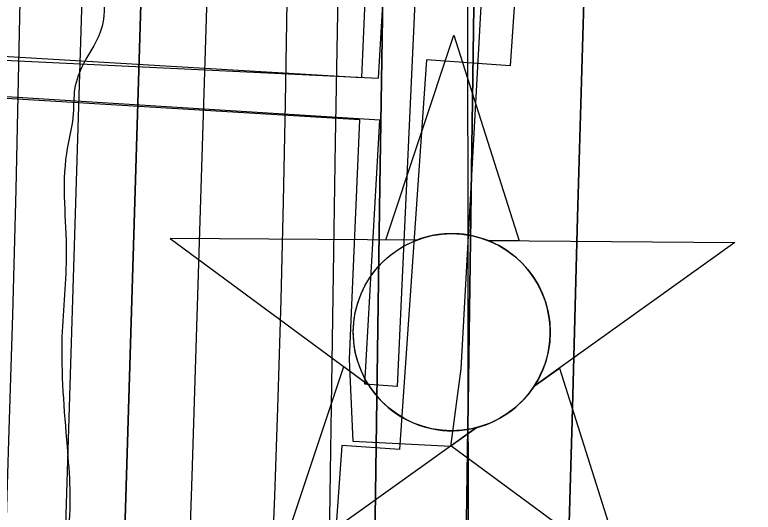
# Model space of a CAD drawing. Extents: x 3313447 to 3351316, y 703786 to 729172.
# Drawn here: x 3322696.1 to 3322925.2, y 718064.8 to 718218.9 of the extents above; entities that cross this region are included whole.
import ezdxf

# ---------------------------------------------------------------- set-up
doc = ezdxf.new("R2010")
doc.units = 0
for name, color, linetype in [('V-CHAN-DOCK', 7, 'Continuous'), ('V-CHAN-NAID', 7, 'Continuous'), ('V-GRID-MAJR', 7, 'Continuous'), ('V-RIVR-EDGE', 7, 'Continuous'), ('V-RRAP-RVMT', 7, 'Continuous'), ('V-TOPO-DPTH', 7, 'Continuous'), ('V-TOPO-MINR', 7, 'Continuous'), ('V-TOPO-WATR', 7, 'Continuous'), ('V-UTIL-LINE', 7, 'Continuous')]:
    doc.layers.add(name, color=color, linetype=linetype)

msp = doc.modelspace()

# ---------------------------------------------------------------- linework, layer by layer
at = {"layer": 'V-CHAN-DOCK'}
for points in [[(3322832.436, 718371.393), (3322845.898, 718370.702), (3322846.967, 718335.823), (3322834.466, 718109.253), (3322831.259, 718085.123), (3322801.094, 718086.7000000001), (3322799.951, 718112.194), (3322803.183, 718186.407), (3322571.634, 718200.311), (3322572.41, 718213.234), (3322803.752, 718199.475), (3322809.759, 718337.443), (3322815.061, 718372.284), (3322830.589, 718371.4890000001), (3322830.857, 718376.283), (3322819.954, 718376.7440000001), (3322820.791, 718396.54), (3322832.031, 718396.452), (3322836.434, 718472.666), (3322829.274, 718472.611), (3322829.18, 718484.61), (3322837.126, 718484.674), (3322842.486, 718577.442)], [(3322833.884, 718396.4400000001), (3322839.911, 718396.393), (3322839.752, 718375.906), (3322832.803, 718376.201), (3322832.436, 718371.393), (3322845.898, 718370.702), (3322846.967, 718335.823), (3322834.466, 718109.253), (3322831.259, 718085.123), (3322801.094, 718086.7000000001), (3322799.951, 718112.194), (3322803.183, 718186.407), (3322571.634, 718200.311), (3322572.41, 718213.234), (3322803.752, 718199.475), (3322809.759, 718337.443), (3322815.061, 718372.284), (3322830.589, 718371.4890000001)]]:
    msp.add_lwpolyline(points, dxfattribs=at)
at = {"layer": 'V-CHAN-NAID'}
for points in [[(3322820.784, 718149.106), (3322811.197, 718149.174), (3322832.323, 718212.658), (3322852.5470000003, 718148.881), (3322842.96, 718148.949), (3322841.383, 718149.527), (3322839.288, 718150.147), (3322837.248, 718150.598), (3322835.2120000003, 718150.906), (3322834.045, 718151.02), (3322832.511, 718151.101), (3322830.789, 718151.099), (3322829.419, 718151.029), (3322827.5130000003, 718150.828), (3322826.147, 718150.609), (3322824.363, 718150.225), (3322822.833, 718149.805), (3322821.801, 718149.474)], [(3322820.784, 718149.106), (3322744.293, 718149.648), (3322805.858, 718104.2490000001), (3322804.745, 718106.158), (3322803.935, 718107.786), (3322803.11, 718109.754), (3322802.414, 718111.808), (3322802.049, 718113.131), (3322801.688, 718114.757), (3322801.444, 718116.202), (3322801.256, 718117.8), (3322801.147, 718119.536), (3322801.1350000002, 718121.117), (3322801.242, 718123.191), (3322801.4250000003, 718124.809), (3322801.8170000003, 718127.012), (3322802.298, 718128.935), (3322802.901, 718130.822), (3322803.556, 718132.501), (3322804.2830000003, 718134.089), (3322805.097, 718135.6240000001), (3322806.1580000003, 718137.361), (3322807.1890000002, 718138.831), (3322808.1890000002, 718140.1), (3322809.191, 718141.246), (3322810.5, 718142.583), (3322811.551, 718143.5480000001), (3322813.268, 718144.9450000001), (3322814.48, 718145.8150000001), (3322816.167, 718146.885), (3322817.898, 718147.83), (3322819.344, 718148.514)], [(3322842.96, 718148.949), (3322919.452, 718148.406), (3322857.2490000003, 718103.884), (3322858.16, 718105.373), (3322859.1380000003, 718107.22), (3322859.853, 718108.805), (3322860.592, 718110.76), (3322861.137, 718112.545), (3322861.535, 718114.184), (3322861.896, 718116.194), (3322862.082, 718117.767), (3322862.2060000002, 718119.973), (3322862.176, 718122.035), (3322861.988, 718124.255), (3322861.722, 718126.013), (3322861.231, 718128.245), (3322860.591, 718130.385), (3322859.841, 718132.367), (3322859.193, 718133.81), (3322858.186, 718135.726), (3322857.1240000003, 718137.448), (3322855.91, 718139.15), (3322854.649, 718140.689), (3322853.377, 718142.055), (3322851.745, 718143.587), (3322850.002, 718144.9990000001), (3322848.319, 718146.176), (3322846.432, 718147.308), (3322844.96, 718148.069)], [(3322839.218, 718090.978), (3322777.015, 718046.456), (3322798.1410000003, 718109.939), (3322805.858, 718104.2490000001), (3322806.4930000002, 718103.285), (3322807.876, 718101.426), (3322809.089, 718100.01), (3322810.555, 718098.507), (3322811.944, 718097.256), (3322813.398, 718096.1), (3322814.801, 718095.113), (3322816.4790000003, 718094.077), (3322818.193, 718093.166), (3322819.984, 718092.355), (3322821.43, 718091.799), (3322823.058, 718091.27), (3322825.284, 718090.706), (3322826.816, 718090.419), (3322828.841, 718090.162), (3322830.378, 718090.058), (3322832.239, 718090.036), (3322833.928, 718090.1140000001), (3322835.6380000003, 718090.29), (3322837.54, 718090.601)], [(3322857.2490000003, 718103.884), (3322865.045, 718109.465), (3322885.269, 718045.688), (3322831.421, 718085.398), (3322839.218, 718090.978), (3322840.884, 718091.454), (3322842.4960000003, 718092.014), (3322844.654, 718092.9280000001), (3322846.389, 718093.812), (3322848.255, 718094.926), (3322849.994, 718096.138), (3322851.546, 718097.383), (3322852.833, 718098.551), (3322854.217, 718099.971), (3322855.421, 718101.373), (3322856.54, 718102.845)]]:
    msp.add_lwpolyline(points, close=True, dxfattribs=at)
msp.add_circle((3322831.670013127, 718120.5720653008), 30.540600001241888, dxfattribs=at)
at = {"layer": 'V-GRID-MAJR'}
msp.add_spline([(3322840.097, 715233.372), (3322833.044, 721295.0380000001), (3322825.991, 727356.734), (3322825.989, 727358.642)], degree=3, dxfattribs=at)
at = {"layer": 'V-RIVR-EDGE'}
msp.add_spline([(3322665.987791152, 720960.1402431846), (3322668.3732157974, 720919.1004233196), (3322672.5026575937, 720912.8729515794), (3322675.3579080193, 720894.2141089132), (3322679.8598106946, 720870.9918699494), (3322684.329941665, 720834.9207038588), (3322683.025003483, 720810.0548873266), (3322682.564401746, 720791.40424381), (3322680.8255090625, 720758.6643032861), (3322677.4532877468, 720735.8760188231), (3322675.350133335, 720723.4466976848), (3322672.8242982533, 720707.7025492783), (3322671.0608081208, 720665.0150522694), (3322673.0614731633, 720635.9962213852), (3322673.3570670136, 720587.9153401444), (3322676.130325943, 720536.0979758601), (3322683.4844043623, 720492.9734496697), (3322690.849756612, 720454.4082202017), (3322696.575630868, 720423.3077576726), (3322695.3209124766, 720418.7515356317), (3322692.8227495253, 720414.1983882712), (3322691.552657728, 720403.4249434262), (3322696.041236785, 720374.8144446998), (3322700.1132845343, 720345.3760078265), (3322702.916265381, 720305.578607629), (3322702.837348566, 720273.6635305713), (3322704.7293748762, 720200.7096585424), (3322705.8580313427, 720154.2846535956), (3322707.7859289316, 720095.837634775), (3322709.313693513, 720043.1943821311), (3322705.9117502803, 720008.3861335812), (3322707.099850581, 719986.001056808), (3322709.0666941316, 719943.3043357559), (3322709.809566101, 719908.4858382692), (3322715.010270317, 719832.6223964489), (3322712.5039082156, 719824.7533969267), (3322711.2491898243, 719820.1971748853), (3322712.0351073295, 719802.7869012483), (3322714.4779260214, 719784.9580465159), (3322719.4240321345, 719773.7547467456), (3322723.1000464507, 719751.7780021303), (3322721.780759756, 719721.1094443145), (3322717.971509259, 719689.2035913), (3322713.3045986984, 719645.6943055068), (3322712.8573205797, 719632.4319217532), (3322714.0679685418, 719619.1654384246), (3322715.695147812, 719606.7268932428), (3322720.63715435, 719593.8656673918), (3322728.8929632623, 719580.1672793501), (3322732.598699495, 719570.2104988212), (3322732.1493715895, 719556.1191520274), (3322730.892603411, 719550.7339669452), (3322727.5654774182, 719546.1828693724), (3322730.8659561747, 719539.9574474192), (3322732.904542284, 719526.2744327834), (3322732.005886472, 719498.0917391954), (3322729.09631668, 719494.7830612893), (3322723.7060071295, 719493.967421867), (3322716.223816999, 719485.2817580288), (3322709.9871212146, 719477.42198255), (3322707.888066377, 719466.6505874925), (3322707.8316972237, 719443.8541038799), (3322712.306952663, 719409.8553453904), (3322714.2758460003, 719367.9875873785), (3322715.8692037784, 719341.8711520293), (3322716.274461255, 719338.1397934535), (3322724.1239877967, 719327.7582824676), (3322731.1230285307, 719308.6747093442), (3322731.8874232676, 719282.5603237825), (3322733.025303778, 719239.865652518), (3322737.09530174, 719209.5982526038), (3322740.7528679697, 719180.1608406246), (3322740.6585777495, 719142.0285407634), (3322737.651643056, 719099.3441184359), (3322733.4566080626, 719079.0447728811), (3322731.376001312, 719075.7340451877), (3322730.0577395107, 719045.4799688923), (3322729.5704905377, 719016.0528058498), (3322726.9759875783, 718972.5383955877), (3322726.482589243, 718940.6243434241), (3322724.734472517, 718904.1540692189), (3322722.178915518, 718876.3899567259), (3322722.5401025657, 718854.8358927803), (3322724.147808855, 718834.5221987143), (3322727.430864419, 718821.2505909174), (3322731.9491653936, 718804.6600562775), (3322734.8044158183, 718786.0012136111), (3322735.605706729, 718774.8081627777), (3322735.157403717, 718761.131297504), (3322730.527389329, 718732.5433464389), (3322722.952958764, 718686.5543457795), (3322716.2679599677, 718665.0177050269), (3322708.7611723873, 718646.3844847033), (3322707.0817235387, 718637.6844723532), (3322705.7993330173, 718621.9372492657), (3322707.803072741, 718594.161862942), (3322706.8787945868, 718555.6171313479), (3322708.020774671, 718514.5803861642), (3322710.393900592, 718468.5667880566), (3322714.0022719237, 718419.2342631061), (3322720.522262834, 718374.0393791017), (3322726.2583860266, 718347.0837317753), (3322729.134134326, 718336.7145195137), (3322728.7073540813, 718331.7417661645), (3322724.543065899, 718323.8768662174), (3322722.454259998, 718317.2502863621), (3322722.0315793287, 718313.9354590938), (3322722.4317123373, 718308.1316929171), (3322727.3880673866, 718301.0732083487), (3322727.3491214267, 718285.3229105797), (3322724.447750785, 718285.3300848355), (3322723.616737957, 718284.5031715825), (3322721.017110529, 718238.9163537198), (3322722.194961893, 718212.3864617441), (3322717.615167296, 718204.1081051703), (3322714.6932987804, 718195.8256490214), (3322714.2603691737, 718188.3660065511), (3322712.1572147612, 718175.9366854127), (3322712.0813726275, 718145.2650529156), (3322710.7733597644, 718119.1557918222), (3322712.3472445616, 718085.1642075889), (3322712.697157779, 718059.0508469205), (3322708.080467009, 718035.8511556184), (3322705.93939153, 718008.0860182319), (3322704.2158722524, 717981.563300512), (3322707.052674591, 717955.4437904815), (3322704.949520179, 717943.0144693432), (3322701.1751160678, 717925.2009880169), (3322701.1525684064, 717916.0823945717), (3322701.54860184, 717908.620702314), (3322708.558916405, 717894.0964259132), (3322710.1953197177, 717885.3882144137), (3322710.5708552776, 717869.6368917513), (3322705.4576914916, 717813.2797037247), (3322704.970442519, 717783.8525406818), (3322703.720848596, 717781.3687262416), (3322701.2298598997, 717779.7169495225), (3322702.80989406, 717748.2122544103), (3322704.3653307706, 717706.7600028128), (3322703.013247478, 717662.8280363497), (3322703.7776422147, 717636.7136507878), (3322704.9677923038, 717615.1575370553), (3322708.6438066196, 717593.1807924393), (3322715.2017185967, 717563.3217246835), (3322715.1760962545, 717552.9596866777), (3322711.404766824, 717536.3896499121), (3322706.8126735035, 717523.1375150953), (3322706.3869181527, 717518.5792432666), (3322706.7757773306, 717508.2161803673), (3322705.487237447, 717489.9820681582), (3322702.1261229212, 717474.8405092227)], degree=3, dxfattribs=at)
at = {"layer": 'V-RRAP-RVMT'}
for p, q in [((3322857.173832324, 718308.9844077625), (3322849.7738019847, 718203.1590593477)), ((3322823.878436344, 718204.9698399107), (3322815.431576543, 718084.1741302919)), ((3322849.7738019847, 718203.1590593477), (3322823.878436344, 718204.9698399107)), ((3322797.5790177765, 718085.4225029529), (3322790.4391907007, 717983.3182303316)), ((3322815.431576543, 718084.1741302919), (3322797.5790177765, 718085.4225029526))]:
    msp.add_line(p, q, dxfattribs=at)
at = {"layer": 'V-TOPO-DPTH'}
for points in [[(3322842.663064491, 717436.2469395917), (3322845.125814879, 717487.6979062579), (3322847.390844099, 717539.1589083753), (3322863.2157893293, 717923.9447982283), (3322864.8645410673, 717966.2449866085), (3322866.392250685, 718008.5492860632), (3322867.7383971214, 718050.8597521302), (3322868.963501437, 718093.1743292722), (3322870.653624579, 718156.2271976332), (3322872.8808995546, 718230.0618698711), (3322875.4386660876, 718303.8839800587), (3322878.492169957, 718377.6872471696), (3322881.876165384, 718451.4779522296), (3322898.3686460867, 718786.5201441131), (3322900.1534983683, 718816.3052840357), (3322902.361037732, 718846.0545217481), (3322905.20260772, 718875.7499061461), (3322908.46686479, 718905.409388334), (3322934.324449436, 719119.3428836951), (3322943.5342747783, 719196.0541948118), (3322952.662504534, 719272.7751481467), (3322961.6683409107, 719349.5105648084), (3322970.5925817, 719426.2556236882), (3322983.5799811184, 719538.7240581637)], [(3322983.5799811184, 719538.7240581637), (3322970.5925817, 719426.2556236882), (3322961.6683409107, 719349.5105648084), (3322952.662504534, 719272.7751481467), (3322943.5342747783, 719196.0541948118), (3322934.324449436, 719119.3428836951), (3322908.46686479, 718905.409388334), (3322905.20260772, 718875.7499061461), (3322902.361037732, 718846.0545217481), (3322900.1534983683, 718816.3052840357), (3322898.3686460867, 718786.5201441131), (3322881.876165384, 718451.4779522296), (3322878.492169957, 718377.6872471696), (3322875.4386660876, 718303.8839800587), (3322872.8808995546, 718230.0618698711), (3322870.653624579, 718156.2271976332), (3322868.963501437, 718093.1743292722), (3322867.7383971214, 718050.8597521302), (3322866.392250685, 718008.5492860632), (3322864.8645410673, 717966.2449866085), (3322863.2157893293, 717923.9447982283), (3322847.390844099, 717539.1589083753), (3322845.125814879, 717487.6979062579), (3322842.663064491, 717436.2469395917)], [(3322796.9094276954, 719530.4796082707), (3322797.1247187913, 719310.4999455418), (3322796.944119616, 719233.0793629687), (3322796.4217255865, 719155.6622186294), (3322795.386639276, 719078.2502316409), (3322794.0097581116, 719000.8416828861), (3322792.2253282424, 718916.2708928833), (3322791.5087565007, 718881.1498586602), (3322790.8248068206, 718846.0282118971), (3322790.189790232, 718810.9056463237), (3322789.5873957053, 718775.7824682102), (3322779.9737592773, 718191.5125305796), (3322779.377844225, 718161.077211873), (3322778.6551576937, 718130.6453000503), (3322777.742313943, 718100.2184985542), (3322776.702698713, 718069.7951039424), (3322775.439473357, 718039.3808731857), (3322774.0049124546, 718008.975452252), (3322772.3133482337, 717978.5832460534), (3322770.4504484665, 717948.1998496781), (3322747.163416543, 717592.9838355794), (3322743.2480571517, 717532.2371130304), (3322739.421717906, 717471.484881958), (3322735.72890888, 717410.7243881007)], [(3322796.9094276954, 719530.4796082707), (3322797.1247187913, 719310.4999455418), (3322796.944119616, 719233.0793629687), (3322796.4217255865, 719155.6622186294), (3322795.386639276, 719078.2502316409), (3322794.0097581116, 719000.8416828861), (3322792.2253282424, 718916.2708928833), (3322791.5087565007, 718881.1498586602), (3322790.8248068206, 718846.0282118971), (3322790.189790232, 718810.9056463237), (3322789.5873957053, 718775.7824682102), (3322779.9737592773, 718191.5125305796), (3322779.377844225, 718161.077211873), (3322778.6551576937, 718130.6453000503), (3322777.742313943, 718100.2184985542), (3322776.702698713, 718069.7951039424), (3322775.439473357, 718039.3808731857), (3322774.0049124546, 718008.975452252), (3322772.3133482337, 717978.5832460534), (3322770.4504484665, 717948.1998496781), (3322747.163416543, 717592.9838355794), (3322743.2480571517, 717532.2371130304), (3322739.421717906, 717471.484881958), (3322735.72890888, 717410.7243881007)], [(3322699.6703186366, 717261.6423964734), (3322709.9907274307, 717526.2956241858), (3322713.1273402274, 717606.7718536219), (3322716.2617754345, 717687.2481678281), (3322719.39294426, 717767.7246091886), (3322722.521935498, 717848.2011353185), (3322726.9614073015, 717962.4424679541), (3322727.839351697, 717985.7994187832), (3322728.677726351, 718009.157739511), (3322729.4567463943, 718032.5181150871), (3322730.196196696, 718055.8798605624), (3322749.360406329, 718686.6862733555), (3322750.069456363, 718713.230752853), (3322750.648748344, 718739.7775880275), (3322751.033403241, 718766.3279567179), (3322751.2883000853, 718792.8806810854), (3322751.3707700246, 718819.4349101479), (3322751.3531190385, 718845.988789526), (3322751.1852866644, 718872.5421443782), (3322750.917333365, 718899.0951495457), (3322742.844170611, 719523.9745947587)], [(3322699.6703186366, 717261.6423964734), (3322709.9907274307, 717526.2956241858), (3322713.1273402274, 717606.7718536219), (3322716.2617754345, 717687.2481678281), (3322719.39294426, 717767.7246091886), (3322722.521935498, 717848.2011353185), (3322726.9614073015, 717962.4424679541), (3322727.839351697, 717985.7994187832), (3322728.677726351, 718009.157739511), (3322729.4567463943, 718032.5181150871), (3322730.196196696, 718055.8798605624), (3322749.360406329, 718686.6862733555), (3322750.069456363, 718713.230752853), (3322750.648748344, 718739.7775880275), (3322751.033403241, 718766.3279567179), (3322751.2883000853, 718792.8806810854), (3322751.3707700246, 718819.4349101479), (3322751.3531190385, 718845.988789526), (3322751.1852866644, 718872.5421443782), (3322750.917333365, 718899.0951495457), (3322742.844170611, 719523.9745947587)], [(3322769.2194580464, 717418.7916614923), (3322771.7055300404, 717453.3538988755), (3322774.212778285, 717487.9146228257), (3322793.8529702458, 717756.9284409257), (3322796.7226091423, 717798.87012674), (3322799.3367814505, 717840.8265593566), (3322801.5677538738, 717882.8051121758), (3322803.5432597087, 717924.7984117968), (3322806.0467896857, 717983.7484715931), (3322806.526195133, 717996.2793022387), (3322806.935347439, 718008.8121308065), (3322807.239120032, 718021.3479562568), (3322807.4726394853, 718033.8857796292), (3322809.375027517, 718165.8099445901), (3322810.5714386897, 718244.3102443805), (3322811.8537109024, 718322.8090711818), (3322813.264774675, 718401.3056884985), (3322814.761699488, 718479.8008328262), (3322821.272302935, 718807.1156940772)], [(3322821.272302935, 718807.1156940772), (3322814.761699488, 718479.8008328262), (3322813.264774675, 718401.3056884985), (3322811.8537109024, 718322.8090711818), (3322810.5714386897, 718244.3102443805), (3322809.375027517, 718165.8099445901), (3322807.4726394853, 718033.8857796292), (3322807.239120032, 718021.3479562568), (3322806.935347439, 718008.8121308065), (3322806.526195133, 717996.2793022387), (3322806.0467896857, 717983.7484715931), (3322803.5432597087, 717924.7984117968), (3322801.5677538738, 717882.8051121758), (3322799.3367814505, 717840.8265593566), (3322796.7226091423, 717798.87012674), (3322793.8529702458, 717756.9284409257), (3322774.212778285, 717487.9146228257), (3322771.7055300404, 717453.3538988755), (3322769.2194580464, 717418.7916614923)], [(3322708.235344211, 718797.8390451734), (3322698.117527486, 718242.5483166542), (3322697.329147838, 718203.669574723), (3322696.43418162, 718164.793505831), (3322695.3793355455, 718125.9214464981), (3322694.2179029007, 718087.0520602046), (3322692.898524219, 718045.742411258), (3322692.3307326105, 718027.5294458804), (3322691.78146724, 718009.315935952), (3322691.259991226, 717991.1016091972), (3322690.7570414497, 717972.8867378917), (3322690.285418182, 717954.6710457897), (3322689.8370370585, 717936.4548038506), (3322689.423519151, 717918.237737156), (3322689.033243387, 717900.0201206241), (3322675.4946232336, 717238.4915245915)], [(3322794.9851712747, 717257.4488786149), (3322808.738382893, 717462.3710886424), (3322814.4726276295, 717553.3541915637), (3322819.7126920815, 717644.3637296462), (3322824.21148611, 717735.4129204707), (3322828.2160998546, 717826.4885464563), (3322833.353265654, 717955.2674538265), (3322834.315735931, 717981.9762374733), (3322835.141067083, 718008.6887298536), (3322835.7606895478, 718035.4067853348), (3322836.2431728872, 718062.1285495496), (3322843.757132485, 718591.1045492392)], [(3322843.757132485, 718591.1045492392), (3322836.2431728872, 718062.1285495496), (3322835.7606895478, 718035.4067853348), (3322835.141067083, 718008.6887298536), (3322834.315735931, 717981.9762374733), (3322833.353265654, 717955.2674538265), (3322828.2160998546, 717826.4885464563), (3322824.21148611, 717735.4129204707), (3322819.7126920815, 717644.3637296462), (3322814.4726276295, 717553.3541915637), (3322808.738382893, 717462.3710886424), (3322794.9851712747, 717257.4488786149)]]:
    msp.add_lwpolyline(points, dxfattribs=at)
at = {"layer": 'V-TOPO-MINR'}
for points in [[(3322842.663064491, 717436.2469395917), (3322845.125814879, 717487.6979062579), (3322847.390844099, 717539.1589083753), (3322863.2157893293, 717923.9447982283), (3322864.8645410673, 717966.2449866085), (3322866.392250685, 718008.5492860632), (3322867.7383971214, 718050.8597521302), (3322868.963501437, 718093.1743292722), (3322870.653624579, 718156.2271976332), (3322872.8808995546, 718230.0618698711), (3322875.4386660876, 718303.8839800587), (3322878.492169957, 718377.6872471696), (3322881.876165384, 718451.4779522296), (3322898.3686460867, 718786.5201441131), (3322900.1534983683, 718816.3052840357), (3322902.361037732, 718846.0545217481), (3322905.20260772, 718875.7499061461), (3322908.46686479, 718905.409388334), (3322934.324449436, 719119.3428836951), (3322943.5342747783, 719196.0541948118), (3322952.662504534, 719272.7751481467), (3322961.6683409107, 719349.5105648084), (3322970.5925817, 719426.2556236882), (3322983.5799811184, 719538.7240581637)], [(3322796.9094276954, 719530.4796082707), (3322797.1247187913, 719310.4999455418), (3322796.944119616, 719233.0793629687), (3322796.4217255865, 719155.6622186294), (3322795.386639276, 719078.2502316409), (3322794.0097581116, 719000.8416828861), (3322792.2253282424, 718916.2708928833), (3322791.5087565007, 718881.1498586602), (3322790.8248068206, 718846.0282118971), (3322790.189790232, 718810.9056463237), (3322789.5873957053, 718775.7824682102), (3322779.9737592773, 718191.5125305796), (3322779.377844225, 718161.077211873), (3322778.6551576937, 718130.6453000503), (3322777.742313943, 718100.2184985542), (3322776.702698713, 718069.7951039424), (3322775.439473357, 718039.3808731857), (3322774.0049124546, 718008.975452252), (3322772.3133482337, 717978.5832460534), (3322770.4504484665, 717948.1998496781), (3322747.163416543, 717592.9838355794), (3322743.2480571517, 717532.2371130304), (3322739.421717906, 717471.484881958), (3322735.72890888, 717410.7243881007)], [(3322821.272302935, 718807.1156940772), (3322814.761699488, 718479.8008328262), (3322813.264774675, 718401.3056884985), (3322811.8537109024, 718322.8090711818), (3322810.5714386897, 718244.3102443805), (3322809.375027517, 718165.8099445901), (3322807.4726394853, 718033.8857796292), (3322807.239120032, 718021.3479562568), (3322806.935347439, 718008.8121308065), (3322806.526195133, 717996.2793022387), (3322806.0467896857, 717983.7484715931), (3322803.5432597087, 717924.7984117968), (3322801.5677538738, 717882.8051121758), (3322799.3367814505, 717840.8265593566), (3322796.7226091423, 717798.87012674), (3322793.8529702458, 717756.9284409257), (3322774.212778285, 717487.9146228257), (3322771.7055300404, 717453.3538988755), (3322769.2194580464, 717418.7916614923)], [(3322708.235344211, 718797.8390451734), (3322698.117527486, 718242.5483166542), (3322697.329147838, 718203.669574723), (3322696.43418162, 718164.793505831), (3322695.3793355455, 718125.9214464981), (3322694.2179029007, 718087.0520602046), (3322692.898524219, 718045.742411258), (3322692.3307326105, 718027.5294458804), (3322691.78146724, 718009.315935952), (3322691.259991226, 717991.1016091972), (3322690.7570414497, 717972.8867378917), (3322690.285418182, 717954.6710457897), (3322689.8370370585, 717936.4548038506), (3322689.423519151, 717918.237737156), (3322689.033243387, 717900.0201206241), (3322675.4946232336, 717238.4915245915)], [(3322806.5785972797, 718792.5975605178), (3322796.1412487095, 718213.7542523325), (3322795.5434282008, 718179.6080427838), (3322794.969444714, 718145.4614450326), (3322794.43121676, 718111.3142649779), (3322793.916825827, 718077.1666967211), (3322793.0821813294, 718019.7637364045), (3322792.9802260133, 718014.3180055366), (3322792.8479230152, 718008.87313904), (3322792.670098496, 718003.4295690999), (3322792.461926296, 717997.9868635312), (3322791.3750360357, 717972.3741290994), (3322790.513987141, 717954.1307589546), (3322789.537406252, 717935.8941264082), (3322788.3875273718, 717917.6676002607), (3322787.122116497, 717899.4478117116), (3322783.1804843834, 717846.3474861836), (3322779.8787211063, 717801.5810540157), (3322776.6051321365, 717756.8125750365), (3322773.373804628, 717712.0410258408), (3322770.170651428, 717667.2674298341), (3322754.6380997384, 717448.7045332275), (3322752.06382872, 717412.0073762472)], [(3322843.757132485, 718591.1045492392), (3322836.2431728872, 718062.1285495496), (3322835.7606895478, 718035.4067853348), (3322835.141067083, 718008.6887298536), (3322834.315735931, 717981.9762374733), (3322833.353265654, 717955.2674538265), (3322828.2160998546, 717826.4885464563), (3322824.21148611, 717735.4129204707), (3322819.7126920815, 717644.3637296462), (3322814.4726276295, 717553.3541915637), (3322808.738382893, 717462.3710886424), (3322794.9851712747, 717257.4488786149)], [(3322725.151505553, 718553.2932203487), (3322723.271628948, 718455.7477236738), (3322720.8572841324, 718358.2139920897), (3322718.0866271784, 718260.6881038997), (3322711.13226219, 718037.4458774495), (3322710.688880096, 718023.3409750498), (3322710.240181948, 718009.236243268), (3322709.7835097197, 717995.1317674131), (3322709.321521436, 717981.0274621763), (3322706.9087935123, 717907.9988265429), (3322705.2620896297, 717857.3795278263), (3322703.6495662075, 717806.7591576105), (3322702.088313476, 717756.1371801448), (3322700.561241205, 717705.5141311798), (3322687.0408773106, 717249.6488700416)], [(3322765.239698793, 718531.458060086), (3322763.370429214, 718468.5587460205), (3322751.0364431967, 718075.9389196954), (3322749.902383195, 718042.5055944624), (3322748.6567807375, 718009.0767050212), (3322747.2438645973, 717975.6544692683), (3322745.7194060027, 717942.2366693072), (3322736.458157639, 717749.8009821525), (3322732.2707763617, 717662.8942785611), (3322728.076917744, 717575.9878879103), (3322723.873343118, 717489.0819666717), (3322719.6632911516, 717402.1763583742)]]:
    msp.add_lwpolyline(points, dxfattribs=at)
at = {"layer": 'V-TOPO-WATR'}
msp.add_lwpolyline([(3322742.844170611, 719523.9745947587), (3322750.917333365, 718899.0951495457), (3322751.1852866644, 718872.5421443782), (3322751.3531190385, 718845.988789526), (3322751.3707700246, 718819.4349101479), (3322751.2883000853, 718792.8806810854), (3322751.033403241, 718766.3279567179), (3322750.648748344, 718739.7775880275), (3322750.069456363, 718713.230752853), (3322749.360406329, 718686.6862733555), (3322730.196196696, 718055.8798605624), (3322729.4567463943, 718032.5181150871), (3322728.677726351, 718009.157739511), (3322727.839351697, 717985.7994187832), (3322726.9614073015, 717962.4424679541), (3322722.521935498, 717848.2011353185), (3322719.39294426, 717767.7246091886), (3322716.2617754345, 717687.2481678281), (3322713.1273402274, 717606.7718536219), (3322709.9907274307, 717526.2956241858), (3322699.6703186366, 717261.6423964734)], dxfattribs=at)
at = {"layer": 'V-UTIL-LINE'}
for points in [[(3321871.566, 718436.64), (3322102.126, 718426.1460000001), (3322305.9220000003, 718413.186), (3322472.281, 718399.854), (3322586.541, 718392.274), (3322574.423, 718210.53), (3322808.989, 718199.336), (3322815.946, 718319.617), (3322824.6350000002, 718319.55), (3322814.7600000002, 718103.752)], [(3322814.7600000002, 718103.752), (3322804.7060000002, 718104.4990000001), (3322809.37, 718186.278), (3322562.702, 718201.62), (3322574.88, 718386.613), (3322410.673, 718398.627), (3322105.003, 718415.099), (3322095.525, 718232.098), (3322078.7660000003, 718232.899), (3322088.255, 718417.243), (3321869.053, 718428.345)]]:
    msp.add_lwpolyline(points, dxfattribs=at)

doc.saveas('drawing.dxf')
